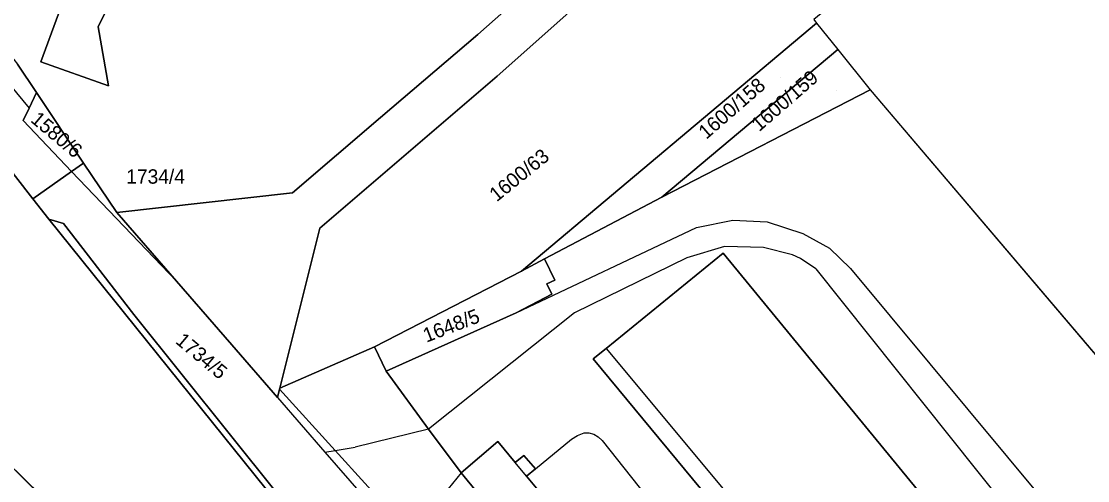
# Model space of a CAD drawing. Extents: x -263943 to -261149, y -1236934 to -1230686.
# Drawn here: x -262544.9 to -262396.2, y -1236023.4 to -1235959.4 of the extents above; entities that cross this region are included whole.
import ezdxf

# ---------------------------------------------------------------- set-up
doc = ezdxf.new("R2010")
doc.units = 0
for name, color, linetype in [('body_kn', 7, 'Continuous'), ('kladpar_druhypozemkov', 7, 'Continuous'), ('kladpar_hranice', 7, 'Continuous'), ('kladpar_parcelnecisla', 7, 'Continuous'), ('kladpar_plochy', 7, 'Continuous'), ('kladpar_sipky', 7, 'Continuous'), ('zappar_hrandruhpozemk', 7, 'Continuous'), ('zuob_linie', 7, 'Continuous'), ('zuob_plochy', 7, 'Continuous')]:
    doc.layers.add(name, color=color, linetype=linetype)

msp = doc.modelspace()

# ---------------------------------------------------------------- linework, layer by layer
at = {"layer": 'body_kn'}
for p, q in [((-262534.15, -1235960.13), (-262534.15, -1235960.13)), ((-262434.02, -1235959.61), (-262434.02, -1235959.61)), ((-262481.21, -1235961.19), (-262481.21, -1235961.19)), ((-262431.07, -1235963.29), (-262431.07, -1235963.29)), ((-262431.07, -1235963.29), (-262431.07, -1235963.29)), ((-262542.14, -1235965.03), (-262542.14, -1235965.03)), ((-262478.51, -1235967.01), (-262478.51, -1235967.01)), ((-262542.76, -1235969.28), (-262542.76, -1235969.28)), ((-262542.76, -1235969.28), (-262542.76, -1235969.28)), ((-262532.72, -1235968.36), (-262532.72, -1235968.36)), ((-262426.54, -1235968.93), (-262426.54, -1235968.93)), ((-262543.78, -1235971.45), (-262543.78, -1235971.45)), ((-262544.6, -1235973.19), (-262544.6, -1235973.19)), ((-262494.78, -1235972.78), (-262494.78, -1235972.78)), ((-262536.21, -1235979.12), (-262536.21, -1235979.12)), ((-262537.84, -1235980.27), (-262537.84, -1235980.27)), ((-262537.84, -1235980.27), (-262537.84, -1235980.27)), ((-262543.27, -1235984.11), (-262543.27, -1235984.11)), ((-262507.06, -1235983.27), (-262507.06, -1235983.27)), ((-262455.59, -1235983.87), (-262455.59, -1235983.87)), ((-262531.54, -1235986), (-262531.54, -1235986)), ((-262541.02, -1235986.91), (-262541.02, -1235986.91)), ((-262541.02, -1235986.91), (-262541.02, -1235986.91)), ((-262445.67, -1235987.07), (-262445.67, -1235987.07)), ((-262440.92, -1235987.32), (-262440.92, -1235987.32)), ((-262538.99, -1235987.55), (-262538.99, -1235987.55)), ((-262503.24, -1235988.2), (-262503.24, -1235988.2)), ((-262450.75, -1235988.1), (-262450.75, -1235988.1)), ((-262435.92, -1235988.92), (-262435.92, -1235988.92)), ((-262447.01, -1235991.65), (-262447.01, -1235991.65)), ((-262446.84, -1235990.72), (-262446.84, -1235990.72)), ((-262441.42, -1235990.88), (-262441.42, -1235990.88)), ((-262437.35, -1235991.89), (-262437.35, -1235991.89)), ((-262432.19, -1235990.95), (-262432.19, -1235990.95)), ((-262471.92, -1235992.46), (-262471.92, -1235992.46)), ((-262452.09, -1235992.33), (-262452.09, -1235992.33)), ((-262436.25, -1235992.39), (-262436.25, -1235992.39)), ((-262475.15, -1235994.16), (-262475.15, -1235994.16)), ((-262475.15, -1235994.16), (-262475.15, -1235994.16)), ((-262434.13, -1235993.83), (-262434.13, -1235993.83)), ((-262429.3, -1235993.82), (-262429.3, -1235993.82)), ((-262429.3, -1235993.82), (-262429.3, -1235993.82)), ((-262523.22, -1235995.57), (-262523.22, -1235995.57)), ((-262523.22, -1235995.57), (-262523.22, -1235995.57)), ((-262471.6, -1235995.93), (-262471.6, -1235995.93)), ((-262470.51, -1235995.44), (-262470.51, -1235995.44)), ((-262470.93, -1235997.39), (-262470.93, -1235997.39)), ((-262470.93, -1235997.39), (-262470.93, -1235997.39)), ((-262529.18, -1236000.21), (-262529.18, -1236000.21)), ((-262475.88, -1235999.99), (-262475.88, -1235999.99)), ((-262475.88, -1235999.99), (-262475.88, -1235999.99)), ((-262467.75, -1235999.97), (-262467.75, -1235999.97)), ((-262515.49, -1236004.46), (-262515.49, -1236004.46)), ((-262495.61, -1236004.72), (-262495.61, -1236004.72)), ((-262463.36, -1236004.95), (-262463.36, -1236004.95)), ((-262463.36, -1236004.95), (-262463.36, -1236004.95)), ((-262465.13, -1236006.39), (-262465.13, -1236006.39)), ((-262494.01, -1236008.11), (-262494.01, -1236008.11)), ((-262508.86, -1236010.6), (-262508.86, -1236010.6)), ((-262508.83, -1236010.47), (-262508.83, -1236010.47)), ((-262509.15, -1236011.76), (-262509.15, -1236011.76)), ((-262509.15, -1236011.76), (-262509.15, -1236011.76)), ((-262488.09, -1236016.18), (-262488.09, -1236016.18)), ((-262488.09, -1236016.18), (-262488.09, -1236016.18)), ((-262467.35, -1236017.06), (-262467.35, -1236017.06)), ((-262466.41, -1236016.72), (-262466.41, -1236016.72)), ((-262465.74, -1236016.72), (-262465.74, -1236016.72)), ((-262465.06, -1236016.9), (-262465.06, -1236016.9)), ((-262464.47, -1236017.24), (-262464.47, -1236017.24)), ((-262498.34, -1236018.7), (-262498.34, -1236018.7)), ((-262478.44, -1236017.89), (-262478.44, -1236017.89)), ((-262468.19, -1236017.57), (-262468.19, -1236017.57)), ((-262463.88, -1236017.75), (-262463.88, -1236017.75)), ((-262502.54, -1236019.37), (-262502.54, -1236019.37)), ((-262502.54, -1236019.37), (-262502.54, -1236019.37)), ((-262501.11, -1236019.14), (-262501.11, -1236019.14)), ((-262501.11, -1236019.14), (-262501.11, -1236019.14)), ((-262474.8, -1236019.84), (-262474.8, -1236019.84)), ((-262476, -1236020.82), (-262476, -1236020.82)), ((-262473.2, -1236021.71), (-262473.2, -1236021.71)), ((-262473.2, -1236021.71), (-262473.2, -1236021.71)), ((-262483.53, -1236022.29), (-262483.53, -1236022.29)), ((-262483.53, -1236022.29), (-262483.53, -1236022.29)), ((-262474.42, -1236022.72), (-262474.42, -1236022.72)), ((-262474.42, -1236022.72), (-262474.42, -1236022.72))]:
    msp.add_line(p, q, dxfattribs=at)
at = {"layer": 'kladpar_druhypozemkov'}
for p, q in [((-262439.01, -1235967.17), (-262439.01, -1235967.17)), ((-262431.18, -1235969), (-262431.18, -1235969)), ((-262542.42, -1235972.63), (-262542.42, -1235972.63)), ((-262475.22, -1235979.46), (-262475.22, -1235979.46)), ((-262535.98, -1235981.75), (-262535.98, -1235981.75)), ((-262484.54, -1236000.71), (-262484.54, -1236000.71)), ((-262525.98, -1236005.05), (-262525.98, -1236005.05))]:
    msp.add_line(p, q, dxfattribs=at)
at = {"layer": 'kladpar_hranice'}
for p, q in [((-262523.22, -1235995.57), (-262537.84, -1235980.27)), ((-262537.84, -1235980.27), (-262523.22, -1235995.57))]:
    msp.add_line(p, q, dxfattribs=at)
for points in [[(-262546.81, -1235956.45), (-262534.82, -1235949.28), (-262539.67, -1235958.34), (-262542.14, -1235965.03), (-262532.72, -1235968.36), (-262534.15, -1235960.13), (-262528.36, -1235948.45), (-262491.5, -1235920.89), (-262477.36, -1235911.77), (-262475.84, -1235910.49), (-262481.52, -1235902.92), (-262462.1, -1235880.68), (-262431.3, -1235861.65), (-262382.26, -1235845.27)], [(-262387.58, -1235880.88), (-262415.29, -1235904.08), (-262431.67, -1235917.28), (-262444.02, -1235927.91), (-262452.59, -1235935.85), (-262481.21, -1235961.19), (-262494.78, -1235972.78), (-262507.06, -1235983.27), (-262531.54, -1235986), (-262536.21, -1235979.12), (-262542.76, -1235969.28), (-262545.37, -1235965.36)], [(-262387.53, -1235888.11), (-262439.24, -1235932.01), (-262448.9, -1235940.64), (-262449.76, -1235941.41), (-262478.51, -1235967.01), (-262503.24, -1235988.2), (-262508.83, -1236010.47), (-262508.86, -1236010.6), (-262509.15, -1236011.76), (-262515.49, -1236004.46), (-262523.22, -1235995.57), (-262531.54, -1235986), (-262507.06, -1235983.27), (-262494.78, -1235972.78), (-262481.21, -1235961.19), (-262452.59, -1235935.85), (-262444.02, -1235927.91), (-262431.67, -1235917.28), (-262415.29, -1235904.08), (-262387.58, -1235880.88)], [(-262487.28, -1235895.25), (-262481.52, -1235902.92), (-262475.84, -1235910.49), (-262477.36, -1235911.77), (-262491.5, -1235920.89), (-262528.36, -1235948.45), (-262534.15, -1235960.13), (-262532.72, -1235968.36), (-262542.14, -1235965.03), (-262539.67, -1235958.34), (-262534.82, -1235949.28), (-262546.81, -1235956.45), (-262551.51, -1235957.37), (-262554.01, -1235954.13), (-262532.6, -1235941.48), (-262497.06, -1235905.43), (-262490.28, -1235894.59), (-262488.64, -1235893.44), (-262487.28, -1235895.25)], [(-262434.4, -1235959.14), (-262434.02, -1235959.61), (-262475.15, -1235994.16), (-262495.61, -1236004.72), (-262508.83, -1236010.47), (-262503.24, -1235988.2), (-262478.51, -1235967.01), (-262449.76, -1235941.41), (-262448.9, -1235940.64), (-262432.84, -1235957.86), (-262434.4, -1235959.14)], [(-262537.84, -1235980.27), (-262543.27, -1235984.11), (-262550.23, -1235975.18), (-262559.23, -1235966.94), (-262561.02, -1235965.27), (-262565.17, -1235961.41), (-262567.29, -1235959.62)], [(-262475.15, -1235994.16), (-262434.02, -1235959.61), (-262431.07, -1235963.29), (-262455.59, -1235983.87), (-262471.92, -1235992.46), (-262475.15, -1235994.16)], [(-262431.07, -1235963.29), (-262426.54, -1235968.93), (-262455.59, -1235983.87), (-262431.07, -1235963.29)], [(-262546.39, -1235964.03), (-262545.37, -1235965.36), (-262542.76, -1235969.28)], [(-262454.23, -1236090.06), (-262452.27, -1236092.3), (-262432.56, -1236114.81), (-262419.82, -1236129.36), (-262434.89, -1236127.22), (-262450.45, -1236112.95), (-262479.63, -1236085.6), (-262520.39, -1236046.71), (-262575.9, -1235992.33), (-262577.42, -1235984.27), (-262565.15, -1235970.05), (-262559.23, -1235966.94), (-262550.23, -1235975.18), (-262543.27, -1235984.11), (-262541.02, -1235986.91), (-262506.13, -1236030.26), (-262500.06, -1236037.34), (-262486.53, -1236053.13)], [(-262537.84, -1235980.27), (-262544.6, -1235973.19), (-262543.78, -1235971.45), (-262542.76, -1235969.28)], [(-262542.76, -1235969.28), (-262543.78, -1235971.45), (-262544.6, -1235973.19), (-262537.84, -1235980.27)], [(-262542.76, -1235969.28), (-262536.21, -1235979.12), (-262537.84, -1235980.27)], [(-262458.43, -1236041.94), (-262474.42, -1236022.72), (-262473.2, -1236021.71), (-262474.8, -1236019.84), (-262476, -1236020.82), (-262478.44, -1236017.89), (-262483.53, -1236022.29), (-262488.09, -1236016.18), (-262494.01, -1236008.11), (-262475.88, -1235999.99), (-262470.93, -1235997.39), (-262471.6, -1235995.93), (-262470.51, -1235995.44), (-262471.92, -1235992.46), (-262455.59, -1235983.87), (-262426.54, -1235968.93), (-262382.5, -1236020.69)], [(-262434.89, -1236127.22), (-262444.34, -1236126.9), (-262456.72, -1236115.4), (-262483.62, -1236089.75), (-262513.59, -1236060.86), (-262534.35, -1236043.6), (-262563.54, -1236018.94), (-262585.67, -1235997.22), (-262587.29, -1235991.2), (-262588.22, -1235986.45), (-262587.45, -1235982.38), (-262587.23, -1235982.17), (-262587.56, -1235981.84), (-262565.15, -1235970.05), (-262577.42, -1235984.27), (-262575.9, -1235992.33), (-262520.39, -1236046.71), (-262479.63, -1236085.6), (-262450.45, -1236112.95), (-262434.89, -1236127.22)], [(-262537.84, -1235980.27), (-262536.21, -1235979.12), (-262531.54, -1235986), (-262523.22, -1235995.57)], [(-262541.02, -1235986.91), (-262543.27, -1235984.11), (-262537.84, -1235980.27)], [(-262541.02, -1235986.91), (-262538.99, -1235987.55), (-262529.18, -1236000.21), (-262509.16, -1236025.19), (-262498.52, -1236037.83), (-262472.17, -1236065.7), (-262457.14, -1236085.97), (-262452.27, -1236092.3)], [(-262452.27, -1236092.3), (-262454.23, -1236090.06), (-262486.53, -1236053.13), (-262500.06, -1236037.34), (-262506.13, -1236030.26), (-262541.02, -1235986.91)], [(-262452.27, -1236092.3), (-262457.14, -1236085.97), (-262472.17, -1236065.7), (-262498.52, -1236037.83), (-262509.16, -1236025.19), (-262529.18, -1236000.21), (-262538.99, -1235987.55), (-262541.02, -1235986.91)], [(-262438.58, -1236038.47), (-262406.2, -1236077.52), (-262404.25, -1236075.89), (-262388.57, -1236062.8), (-262447.01, -1235991.65), (-262463.36, -1236004.95), (-262465.13, -1236006.39), (-262438.58, -1236038.47)], [(-262438.58, -1236038.47), (-262465.13, -1236006.39), (-262463.36, -1236004.95), (-262447.01, -1235991.65), (-262388.57, -1236062.8), (-262404.25, -1236075.89), (-262406.2, -1236077.52), (-262438.58, -1236038.47)], [(-262470.93, -1235997.39), (-262475.88, -1235999.99), (-262494.01, -1236008.11), (-262495.61, -1236004.72), (-262475.15, -1235994.16), (-262471.92, -1235992.46), (-262470.51, -1235995.44), (-262471.6, -1235995.93), (-262470.93, -1235997.39)], [(-262523.22, -1235995.57), (-262515.49, -1236004.46), (-262509.15, -1236011.76), (-262508.86, -1236010.6), (-262501.11, -1236019.14), (-262488.7, -1236032.8), (-262486.51, -1236035.28)], [(-262420.29, -1236100.8), (-262413.19, -1236109.29), (-262408.8, -1236114.4), (-262411.42, -1236116.66), (-262412.69, -1236117.76), (-262453.95, -1236072.09), (-262486.51, -1236035.28), (-262488.7, -1236032.8), (-262501.11, -1236019.14), (-262508.86, -1236010.6), (-262508.83, -1236010.47), (-262495.61, -1236004.72), (-262494.01, -1236008.11), (-262488.09, -1236016.18), (-262483.53, -1236022.29), (-262481.21, -1236025.1), (-262482.43, -1236026.1), (-262480.7, -1236028.2), (-262479.47, -1236027.2), (-262456.81, -1236054.55), (-262457.57, -1236055.13), (-262424.89, -1236095.16), (-262420.29, -1236100.8)], [(-262418.67, -1236089.87), (-262419.45, -1236090.54), (-262418.84, -1236091.22), (-262421.04, -1236093.08), (-262421.65, -1236092.41), (-262424.89, -1236095.16), (-262457.57, -1236055.13), (-262456.81, -1236054.55), (-262479.47, -1236027.2), (-262480.7, -1236028.2), (-262482.43, -1236026.1), (-262481.21, -1236025.1), (-262483.53, -1236022.29), (-262478.44, -1236017.89), (-262476, -1236020.82), (-262474.8, -1236019.84), (-262473.2, -1236021.71), (-262474.42, -1236022.72), (-262458.43, -1236041.94), (-262451.39, -1236050.4), (-262423.65, -1236083.86), (-262420.69, -1236081.47), (-262415.79, -1236087.5), (-262418.67, -1236089.87)]]:
    msp.add_lwpolyline(points, dxfattribs=at)
at = {"layer": 'kladpar_plochy'}
for p, q in [((-262455.59, -1235983.87), (-262426.54, -1235968.93)), ((-262426.54, -1235968.93), (-262382.5, -1236020.69)), ((-262550.23, -1235975.18), (-262543.27, -1235984.11)), ((-262543.27, -1235984.11), (-262541.02, -1235986.91)), ((-262471.92, -1235992.46), (-262455.59, -1235983.87)), ((-262541.02, -1235986.91), (-262506.13, -1236030.26)), ((-262447.01, -1235991.65), (-262463.36, -1236004.95)), ((-262388.57, -1236062.8), (-262447.01, -1235991.65)), ((-262520.39, -1236046.71), (-262575.9, -1235992.33)), ((-262470.51, -1235995.44), (-262471.92, -1235992.46)), ((-262471.6, -1235995.93), (-262470.51, -1235995.44)), ((-262470.93, -1235997.39), (-262471.6, -1235995.93)), ((-262475.88, -1235999.99), (-262470.93, -1235997.39)), ((-262494.01, -1236008.11), (-262475.88, -1235999.99)), ((-262463.36, -1236004.95), (-262465.13, -1236006.39)), ((-262465.13, -1236006.39), (-262438.58, -1236038.47)), ((-262488.09, -1236016.18), (-262494.01, -1236008.11)), ((-262483.53, -1236022.29), (-262488.09, -1236016.18)), ((-262478.44, -1236017.89), (-262483.53, -1236022.29)), ((-262476, -1236020.82), (-262478.44, -1236017.89)), ((-262474.8, -1236019.84), (-262476, -1236020.82)), ((-262473.2, -1236021.71), (-262474.8, -1236019.84)), ((-262474.42, -1236022.72), (-262473.2, -1236021.71)), ((-262458.43, -1236041.94), (-262474.42, -1236022.72))]:
    msp.add_line(p, q, dxfattribs=at)
for points in [[(-262546.81, -1235956.45), (-262534.82, -1235949.28), (-262539.67, -1235958.34), (-262542.14, -1235965.03), (-262532.72, -1235968.36), (-262534.15, -1235960.13), (-262528.36, -1235948.45), (-262491.5, -1235920.89), (-262477.36, -1235911.77), (-262475.84, -1235910.49), (-262481.52, -1235902.92), (-262462.1, -1235880.68), (-262431.3, -1235861.65), (-262382.26, -1235845.27)], [(-262387.58, -1235880.88), (-262415.29, -1235904.08), (-262431.67, -1235917.28), (-262444.02, -1235927.91), (-262452.59, -1235935.85), (-262481.21, -1235961.19), (-262494.78, -1235972.78), (-262507.06, -1235983.27), (-262531.54, -1235986), (-262536.21, -1235979.12), (-262542.76, -1235969.28), (-262545.37, -1235965.36)], [(-262545.37, -1235965.36), (-262542.76, -1235969.28), (-262543.78, -1235971.45), (-262544.6, -1235973.19), (-262537.84, -1235980.27), (-262543.27, -1235984.11), (-262550.23, -1235975.18)], [(-262509.16, -1236025.19), (-262529.18, -1236000.21), (-262538.99, -1235987.55), (-262541.02, -1235986.91), (-262543.27, -1235984.11), (-262537.84, -1235980.27), (-262523.22, -1235995.57), (-262515.49, -1236004.46), (-262509.15, -1236011.76), (-262508.86, -1236010.6), (-262501.11, -1236019.14), (-262488.7, -1236032.8)]]:
    msp.add_lwpolyline(points, dxfattribs=at)
for points in [[(-262316.08, -1235848.52), (-262314.16, -1235854.1), (-262356.03, -1235865.38), (-262387.53, -1235888.11), (-262439.24, -1235932.01), (-262448.9, -1235940.64), (-262449.76, -1235941.41), (-262478.51, -1235967.01), (-262503.24, -1235988.2), (-262508.83, -1236010.47), (-262508.86, -1236010.6), (-262509.15, -1236011.76), (-262515.49, -1236004.46), (-262523.22, -1235995.57), (-262531.54, -1235986), (-262507.06, -1235983.27), (-262494.78, -1235972.78), (-262481.21, -1235961.19), (-262452.59, -1235935.85), (-262444.02, -1235927.91), (-262431.67, -1235917.28), (-262415.29, -1235904.08), (-262387.58, -1235880.88), (-262358.99, -1235859.82)], [(-262487.28, -1235895.25), (-262481.52, -1235902.92), (-262475.84, -1235910.49), (-262477.36, -1235911.77), (-262491.5, -1235920.89), (-262528.36, -1235948.45), (-262534.15, -1235960.13), (-262532.72, -1235968.36), (-262542.14, -1235965.03), (-262539.67, -1235958.34), (-262534.82, -1235949.28), (-262546.81, -1235956.45), (-262551.51, -1235957.37), (-262554.01, -1235954.13), (-262532.6, -1235941.48), (-262497.06, -1235905.43), (-262490.28, -1235894.59), (-262488.64, -1235893.44)], [(-262434.4, -1235959.14), (-262434.02, -1235959.61), (-262475.15, -1235994.16), (-262495.61, -1236004.72), (-262508.83, -1236010.47), (-262503.24, -1235988.2), (-262478.51, -1235967.01), (-262449.76, -1235941.41), (-262448.9, -1235940.64), (-262432.84, -1235957.86)], [(-262475.15, -1235994.16), (-262434.02, -1235959.61), (-262431.07, -1235963.29), (-262455.59, -1235983.87), (-262471.92, -1235992.46)], [(-262431.07, -1235963.29), (-262426.54, -1235968.93), (-262455.59, -1235983.87)], [(-262542.76, -1235969.28), (-262536.21, -1235979.12), (-262537.84, -1235980.27), (-262544.6, -1235973.19), (-262543.78, -1235971.45)], [(-262434.89, -1236127.22), (-262444.34, -1236126.9), (-262456.72, -1236115.4), (-262483.62, -1236089.75), (-262513.59, -1236060.86), (-262534.35, -1236043.6), (-262563.54, -1236018.94), (-262585.67, -1235997.22), (-262587.29, -1235991.2), (-262588.22, -1235986.45), (-262587.45, -1235982.38), (-262587.23, -1235982.17), (-262587.56, -1235981.84), (-262565.15, -1235970.05), (-262577.42, -1235984.27), (-262575.9, -1235992.33), (-262520.39, -1236046.71), (-262479.63, -1236085.6), (-262450.45, -1236112.95)], [(-262537.84, -1235980.27), (-262536.21, -1235979.12), (-262531.54, -1235986), (-262523.22, -1235995.57)], [(-262541.02, -1235986.91), (-262538.99, -1235987.55), (-262529.18, -1236000.21), (-262509.16, -1236025.19), (-262498.52, -1236037.83), (-262472.17, -1236065.7), (-262457.14, -1236085.97), (-262452.27, -1236092.3), (-262454.23, -1236090.06), (-262486.53, -1236053.13), (-262500.06, -1236037.34), (-262506.13, -1236030.26)], [(-262438.58, -1236038.47), (-262465.13, -1236006.39), (-262463.36, -1236004.95), (-262447.01, -1235991.65), (-262388.57, -1236062.8), (-262404.25, -1236075.89), (-262406.2, -1236077.52)], [(-262470.93, -1235997.39), (-262475.88, -1235999.99), (-262494.01, -1236008.11), (-262495.61, -1236004.72), (-262475.15, -1235994.16), (-262471.92, -1235992.46), (-262470.51, -1235995.44), (-262471.6, -1235995.93)], [(-262420.29, -1236100.8), (-262413.19, -1236109.29), (-262408.8, -1236114.4), (-262411.42, -1236116.66), (-262412.69, -1236117.76), (-262453.95, -1236072.09), (-262486.51, -1236035.28), (-262488.7, -1236032.8), (-262501.11, -1236019.14), (-262508.86, -1236010.6), (-262508.83, -1236010.47), (-262495.61, -1236004.72), (-262494.01, -1236008.11), (-262488.09, -1236016.18), (-262483.53, -1236022.29), (-262481.21, -1236025.1), (-262482.43, -1236026.1), (-262480.7, -1236028.2), (-262479.47, -1236027.2), (-262456.81, -1236054.55), (-262457.57, -1236055.13), (-262424.89, -1236095.16)], [(-262418.67, -1236089.87), (-262419.45, -1236090.54), (-262418.84, -1236091.22), (-262421.04, -1236093.08), (-262421.65, -1236092.41), (-262424.89, -1236095.16), (-262457.57, -1236055.13), (-262456.81, -1236054.55), (-262479.47, -1236027.2), (-262480.7, -1236028.2), (-262482.43, -1236026.1), (-262481.21, -1236025.1), (-262483.53, -1236022.29), (-262478.44, -1236017.89), (-262476, -1236020.82), (-262474.8, -1236019.84), (-262473.2, -1236021.71), (-262474.42, -1236022.72), (-262458.43, -1236041.94), (-262451.39, -1236050.4), (-262423.65, -1236083.86), (-262420.69, -1236081.47), (-262415.79, -1236087.5)]]:
    msp.add_lwpolyline(points, close=True, dxfattribs=at)
at = {"layer": 'kladpar_sipky'}
for p, q in [((-262533.84, -1235983.48), (-262533.84, -1235983.48)), ((-262522.06, -1236009.94), (-262522.06, -1236009.94))]:
    msp.add_line(p, q, dxfattribs=at)
at = {"layer": 'zappar_hrandruhpozemk'}
for p, q in [((-262550.98, -1235962.8), (-262543.78, -1235971.45)), ((-262440.92, -1235987.32), (-262435.92, -1235988.92)), ((-262437.35, -1235991.89), (-262441.42, -1235990.88)), ((-262434.13, -1235993.83), (-262390.67, -1236048.22)), ((-262429.3, -1235993.82), (-262379.84, -1236053.16)), ((-262467.75, -1235999.97), (-262488.09, -1236016.18)), ((-262463.36, -1236004.95), (-262436.72, -1236036.78)), ((-262488.09, -1236016.18), (-262498.34, -1236018.7)), ((-262501.11, -1236019.14), (-262498.34, -1236018.7)), ((-262463.88, -1236017.75), (-262451.96, -1236032.77)), ((-262502.54, -1236019.37), (-262501.11, -1236019.14)), ((-262474.42, -1236022.72), (-262476, -1236020.82)), ((-262483.53, -1236022.29), (-262488.11, -1236027.87))]:
    msp.add_line(p, q, dxfattribs=at)
for points in [[(-262475.88, -1235999.99), (-262450.75, -1235988.1), (-262445.67, -1235987.07), (-262440.92, -1235987.32)], [(-262435.92, -1235988.92), (-262432.19, -1235990.95), (-262429.3, -1235993.82)], [(-262441.42, -1235990.88), (-262446.84, -1235990.72), (-262452.09, -1235992.33), (-262467.75, -1235999.97)], [(-262434.13, -1235993.83), (-262436.25, -1235992.39), (-262437.35, -1235991.89)], [(-262509.15, -1236011.76), (-262502.54, -1236019.37), (-262488.96, -1236034.99)], [(-262473.2, -1236021.71), (-262468.19, -1236017.57), (-262467.35, -1236017.06), (-262466.41, -1236016.72), (-262465.74, -1236016.72), (-262465.06, -1236016.9), (-262464.47, -1236017.24), (-262463.88, -1236017.75)]]:
    msp.add_lwpolyline(points, dxfattribs=at)
at = {"layer": 'zuob_linie'}
msp.add_lwpolyline([(-262387.53, -1235888.11), (-262439.24, -1235932.01), (-262448.9, -1235940.64), (-262432.84, -1235957.86), (-262434.4, -1235959.14), (-262434.02, -1235959.61), (-262431.07, -1235963.29), (-262426.54, -1235968.93), (-262382.5, -1236020.69)], dxfattribs=at)
at = {"layer": 'zuob_plochy'}
msp.add_lwpolyline([(-262387.53, -1235888.11), (-262439.24, -1235932.01), (-262448.9, -1235940.64), (-262432.84, -1235957.86), (-262434.4, -1235959.14), (-262434.02, -1235959.61), (-262431.07, -1235963.29), (-262426.54, -1235968.93), (-262382.5, -1236020.69)], dxfattribs=at)

# ---------------------------------------------------------------- texts
at = {"layer": 'kladpar_parcelnecisla'}
for s, rotation, p in [('1600/159', 41, (-262442.02, -1235974.83)), ('1600/158', 41, (-262449.39, -1235975.9)), ('1580/6', 320, (-262543.69, -1235973.28)), ('1600/63', 39, (-262478.6, -1235984.6)), ('1648/5', 21, (-262488.4, -1236004.15)), ('1734/5', 320, (-262523.49, -1236004.11))]:
    msp.add_text(s, height=2, rotation=rotation, dxfattribs=at).set_placement(p)
msp.add_text('1734/4', height=2, dxfattribs=at).set_placement((-262530.23, -1235981.99))

doc.saveas('drawing.dxf')
